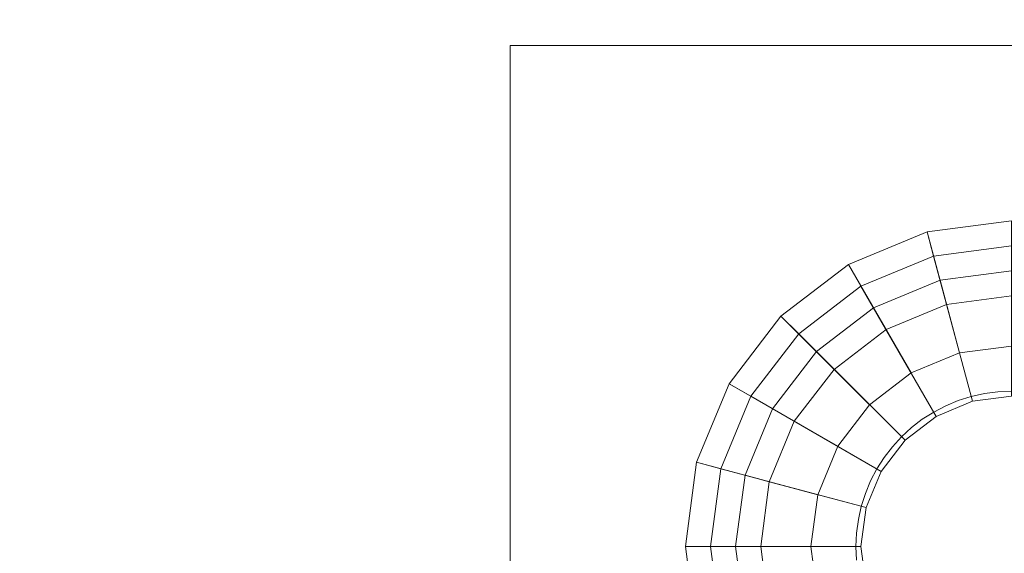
# Model space of a CAD drawing. Header units: inches. Extents: x -412 to -304, y -62 to 18.
# Tile 297 of 656: x -357.139 to -356.366, y -29.17 to -28.75. Entities that reach past the tile are written whole.
import ezdxf

# ---------------------------------------------------------------- set-up
doc = ezdxf.new("R2010")
doc.units = ezdxf.units.IN
doc.header["$LTSCALE"] = 32
doc.header["$MEASUREMENT"] = 0
doc.linetypes.add('Dash Style-1', pattern=[0.083328, 0.041656, -0.041672])
for name, color, linetype, lineweight in [('Black', 7, 'Continuous', 18), ('DashLineFill', 7, 'Dash Style-1', 13), ('Drawing', 7, 'Continuous', 18), ('Metal_HtAdjMech', 7, 'Continuous', 18), ('None', 7, 'Continuous', 18), ('SolidLine', 7, 'Continuous', 15), ('Wood_1-H', 7, 'Continuous', 13)]:
    doc.layers.add(name, color=color, linetype=linetype, lineweight=lineweight)

# ---------------------------------------------------------------- blocks, each defined once
blk = doc.blocks.new('Group-20')
at = {"layer": 'Black'}
for points in [[(-34.54794, 16.53613, 28.9791), (34.54794, 16.53613, 28.9791), (34.54794, -16.53613, 28.9791), (-34.54794, -16.53613, 28.9791)], [(-34.54794, 16.53613, 27.70079), (34.54794, 16.53613, 27.70079), (34.54794, -16.53613, 27.70079), (-34.54794, -16.53613, 27.70079)]]:
    blk.add_3dface(points, dxfattribs=at)
at = {"layer": 'Wood_1-H'}
for points in [[(-35.96494, 17.95313, 28.99879), (35.96494, 17.95313, 28.99879), (35.96494, -17.95313, 28.99879), (-35.96494, -17.95313, 28.99879)], [(-35.96494, 17.95313, 28.9791), (35.96494, 17.95313, 28.9791), (35.96494, -17.95313, 28.9791), (-35.96494, -17.95313, 28.9791)]]:
    blk.add_3dface(points, dxfattribs=at)
blk = doc.blocks.new('MpHtAdjTrough-1095 (3D)')
at = {"layer": 'Black'}
for points in [[(-17.3622, -4.05467, -1.5537), (17.3622, -4.05467, -1.5537), (17.3622, 2.5995, -3.97562), (-17.3622, 2.5995, -3.97562)], [(-17.3622, 2.59168, -4.03646), (17.3622, 2.59168, -4.03646), (17.3622, -4.07513, -1.60994), (-17.3622, -4.07513, -1.60994)]]:
    blk.add_3dface(points, dxfattribs=at)
blk = doc.blocks.new('TEK04-FrameA (3D)')
at = {"layer": 'Black'}
for points in [[(19.35039, 1.14173, 11.61417), (19.28416, 1.13301, 11.61417), (19.30963, 1.03794, 11.61417), (19.35039, 1.04331, 11.61417)], [(19.35039, 1.14173, 11.67323), (19.28416, 1.13301, 11.67323), (19.28416, 1.13301, 11.61417), (19.35039, 1.14173, 11.61417)], [(19.35039, 1.12205, 11.69291), (19.28926, 1.114, 11.69291), (19.28416, 1.13301, 11.67323), (19.35039, 1.14173, 11.67323)], [(19.41663, 1.13301, 11.61417), (19.35039, 1.14173, 11.61417), (19.35039, 1.04331, 11.61417), (19.39115, 1.03794, 11.61417)], [(19.41663, 1.13301, 11.67323), (19.35039, 1.14173, 11.67323), (19.35039, 1.14173, 11.61417), (19.41663, 1.13301, 11.61417)], [(19.41153, 1.114, 11.69291), (19.35039, 1.12205, 11.69291), (19.35039, 1.14173, 11.67323), (19.41663, 1.13301, 11.67323)], [(19.47835, 1.10745, 11.61417), (19.41663, 1.13301, 11.61417), (19.39115, 1.03794, 11.61417), (19.42913, 1.02221, 11.61417)], [(19.4685, 1.0904, 11.69291), (19.41153, 1.114, 11.69291), (19.41663, 1.13301, 11.67323), (19.47835, 1.10745, 11.67323)], [(19.47835, 1.10745, 11.67323), (19.41663, 1.13301, 11.67323), (19.41663, 1.13301, 11.61417), (19.47835, 1.10745, 11.61417)], [(19.35039, 1.00394, 11.69291), (19.31982, 0.99991, 11.69291), (19.28926, 1.114, 11.69291), (19.35039, 1.12205, 11.69291)], [(19.38096, 0.99991, 11.69291), (19.35039, 1.00394, 11.69291), (19.35039, 1.12205, 11.69291), (19.41153, 1.114, 11.69291)], [(19.40945, 0.98811, 11.69291), (19.38096, 0.99991, 11.69291), (19.41153, 1.114, 11.69291), (19.4685, 1.0904, 11.69291)], [(19.53135, 1.06678, 11.61417), (19.47835, 1.10745, 11.61417), (19.42913, 1.02221, 11.61417), (19.46175, 0.99718, 11.61417)], [(19.51743, 1.05286, 11.69291), (19.4685, 1.0904, 11.69291), (19.47835, 1.10745, 11.67323), (19.53135, 1.06678, 11.67323)], [(19.53135, 1.06678, 11.67323), (19.47835, 1.10745, 11.67323), (19.47835, 1.10745, 11.61417), (19.53135, 1.06678, 11.61417)], [(19.35039, 1.10236, 11.47638), (19.29435, 1.09498, 11.47638), (19.29945, 1.07597, 11.45669), (19.35039, 1.08268, 11.45669)], [(19.35039, 1.10236, 11.53543), (19.29435, 1.09498, 11.53543), (19.29435, 1.09498, 11.47638), (19.35039, 1.10236, 11.47638)], [(19.35039, 1.04331, 11.53543), (19.30963, 1.03794, 11.53543), (19.29435, 1.09498, 11.53543), (19.35039, 1.10236, 11.53543)], [(19.40644, 1.09498, 11.47638), (19.35039, 1.10236, 11.47638), (19.35039, 1.08268, 11.45669), (19.40134, 1.07597, 11.45669)], [(19.40644, 1.09498, 11.53543), (19.35039, 1.10236, 11.53543), (19.35039, 1.10236, 11.47638), (19.40644, 1.09498, 11.47638)], [(19.39115, 1.03794, 11.53543), (19.35039, 1.04331, 11.53543), (19.35039, 1.10236, 11.53543), (19.40644, 1.09498, 11.53543)], [(19.42913, 1.02221, 11.53543), (19.39115, 1.03794, 11.53543), (19.40644, 1.09498, 11.53543), (19.45866, 1.07335, 11.53543)], [(19.45866, 1.07335, 11.47638), (19.40644, 1.09498, 11.47638), (19.40134, 1.07597, 11.45669), (19.44882, 1.0563, 11.45669)], [(19.45866, 1.07335, 11.53543), (19.40644, 1.09498, 11.53543), (19.40644, 1.09498, 11.47638), (19.45866, 1.07335, 11.47638)], [(19.43391, 0.96934, 11.69291), (19.40945, 0.98811, 11.69291), (19.4685, 1.0904, 11.69291), (19.51743, 1.05286, 11.69291)], [(19.35039, 1.08268, 11.45669), (19.29945, 1.07597, 11.45669), (19.31982, 0.99991, 11.45669), (19.35039, 1.00394, 11.45669)], [(19.40134, 1.07597, 11.45669), (19.35039, 1.08268, 11.45669), (19.35039, 1.00394, 11.45669), (19.38096, 0.99991, 11.45669)], [(19.44882, 1.0563, 11.45669), (19.40134, 1.07597, 11.45669), (19.38096, 0.99991, 11.45669), (19.40945, 0.98811, 11.45669)], [(19.46175, 0.99718, 11.53543), (19.42913, 1.02221, 11.53543), (19.45866, 1.07335, 11.53543), (19.50351, 1.03894, 11.53543)], [(19.50351, 1.03894, 11.47638), (19.45866, 1.07335, 11.47638), (19.44882, 1.0563, 11.45669), (19.48959, 1.02502, 11.45669)], [(19.50351, 1.03894, 11.53543), (19.45866, 1.07335, 11.53543), (19.45866, 1.07335, 11.47638), (19.50351, 1.03894, 11.47638)], [(19.57201, 1.01378, 11.61417), (19.53135, 1.06678, 11.61417), (19.46175, 0.99718, 11.61417), (19.48678, 0.96457, 11.61417)], [(19.55497, 1.00394, 11.69291), (19.51743, 1.05286, 11.69291), (19.53135, 1.06678, 11.67323), (19.57201, 1.01378, 11.67323)], [(19.57201, 1.01378, 11.67323), (19.53135, 1.06678, 11.67323), (19.53135, 1.06678, 11.61417), (19.57201, 1.01378, 11.61417)], [(19.48959, 1.02502, 11.45669), (19.44882, 1.0563, 11.45669), (19.40945, 0.98811, 11.45669), (19.43391, 0.96934, 11.45669)], [(19.45268, 0.94488, 11.69291), (19.43391, 0.96934, 11.69291), (19.51743, 1.05286, 11.69291), (19.55497, 1.00394, 11.69291)], [(19.35039, 1.04331, 11.61417), (19.30963, 1.03794, 11.61417), (19.30963, 1.03794, 11.53543), (19.35039, 1.04331, 11.53543)], [(19.39115, 1.03794, 11.61417), (19.35039, 1.04331, 11.61417), (19.35039, 1.04331, 11.53543), (19.39115, 1.03794, 11.53543)], [(19.42913, 1.02221, 11.61417), (19.39115, 1.03794, 11.61417), (19.39115, 1.03794, 11.53543), (19.42913, 1.02221, 11.53543)], [(19.48678, 0.96457, 11.53543), (19.46175, 0.99718, 11.53543), (19.50351, 1.03894, 11.53543), (19.53792, 0.99409, 11.53543)], [(19.53792, 0.99409, 11.47638), (19.50351, 1.03894, 11.47638), (19.48959, 1.02502, 11.45669), (19.52087, 0.98425, 11.45669)], [(19.53792, 0.99409, 11.53543), (19.50351, 1.03894, 11.53543), (19.50351, 1.03894, 11.47638), (19.53792, 0.99409, 11.47638)], [(19.46175, 0.99718, 11.61417), (19.42913, 1.02221, 11.61417), (19.42913, 1.02221, 11.53543), (19.46175, 0.99718, 11.53543)], [(19.52087, 0.98425, 11.45669), (19.48959, 1.02502, 11.45669), (19.43391, 0.96934, 11.45669), (19.45268, 0.94488, 11.45669)], [(19.59758, 0.95206, 11.61417), (19.57201, 1.01378, 11.61417), (19.48678, 0.96457, 11.61417), (19.50251, 0.92659, 11.61417)], [(19.57857, 0.94697, 11.69291), (19.55497, 1.00394, 11.69291), (19.57201, 1.01378, 11.67323), (19.59758, 0.95206, 11.67323)], [(19.59758, 0.95206, 11.67323), (19.57201, 1.01378, 11.67323), (19.57201, 1.01378, 11.61417), (19.59758, 0.95206, 11.61417)], [(19.35039, 1.00394, 11.45669), (19.31982, 0.99991, 11.45669), (19.31982, 0.99991, 11.69291), (19.35039, 1.00394, 11.69291)], [(19.38096, 0.99991, 11.45669), (19.35039, 1.00394, 11.45669), (19.35039, 1.00394, 11.69291), (19.38096, 0.99991, 11.69291)], [(19.40945, 0.98811, 11.45669), (19.38096, 0.99991, 11.45669), (19.38096, 0.99991, 11.69291), (19.40945, 0.98811, 11.69291)], [(19.46448, 0.9164, 11.69291), (19.45268, 0.94488, 11.69291), (19.55497, 1.00394, 11.69291), (19.57857, 0.94697, 11.69291)], [(19.48678, 0.96457, 11.61417), (19.46175, 0.99718, 11.61417), (19.46175, 0.99718, 11.53543), (19.48678, 0.96457, 11.53543)], [(19.50251, 0.92659, 11.53543), (19.48678, 0.96457, 11.53543), (19.53792, 0.99409, 11.53543), (19.55955, 0.94187, 11.53543)], [(19.55955, 0.94187, 11.47638), (19.53792, 0.99409, 11.47638), (19.52087, 0.98425, 11.45669), (19.54054, 0.93678, 11.45669)], [(19.55955, 0.94187, 11.53543), (19.53792, 0.99409, 11.53543), (19.53792, 0.99409, 11.47638), (19.55955, 0.94187, 11.47638)], [(19.43391, 0.96934, 11.45669), (19.40945, 0.98811, 11.45669), (19.40945, 0.98811, 11.69291), (19.43391, 0.96934, 11.69291)], [(19.54054, 0.93678, 11.45669), (19.52087, 0.98425, 11.45669), (19.45268, 0.94488, 11.45669), (19.46448, 0.9164, 11.45669)], [(19.45268, 0.94488, 11.45669), (19.43391, 0.96934, 11.45669), (19.43391, 0.96934, 11.69291), (19.45268, 0.94488, 11.69291)], [(19.50251, 0.92659, 11.61417), (19.48678, 0.96457, 11.61417), (19.48678, 0.96457, 11.53543), (19.50251, 0.92659, 11.53543)], [(19.6063, 0.88583, 11.61417), (19.59758, 0.95206, 11.61417), (19.50251, 0.92659, 11.61417), (19.50787, 0.88583, 11.61417)], [(19.58661, 0.88583, 11.69291), (19.57857, 0.94697, 11.69291), (19.59758, 0.95206, 11.67323), (19.6063, 0.88583, 11.67323)], [(19.6063, 0.88583, 11.67323), (19.59758, 0.95206, 11.67323), (19.59758, 0.95206, 11.61417), (19.6063, 0.88583, 11.61417)], [(19.46448, 0.9164, 11.45669), (19.45268, 0.94488, 11.45669), (19.45268, 0.94488, 11.69291), (19.46448, 0.9164, 11.69291)], [(19.4685, 0.88583, 11.69291), (19.46448, 0.9164, 11.69291), (19.57857, 0.94697, 11.69291), (19.58661, 0.88583, 11.69291)], [(19.54724, 0.88583, 11.45669), (19.54054, 0.93678, 11.45669), (19.46448, 0.9164, 11.45669), (19.4685, 0.88583, 11.45669)], [(19.50787, 0.88583, 11.53543), (19.50251, 0.92659, 11.53543), (19.55955, 0.94187, 11.53543), (19.56693, 0.88583, 11.53543)], [(19.56693, 0.88583, 11.47638), (19.55955, 0.94187, 11.47638), (19.54054, 0.93678, 11.45669), (19.54724, 0.88583, 11.45669)], [(19.56693, 0.88583, 11.53543), (19.55955, 0.94187, 11.53543), (19.55955, 0.94187, 11.47638), (19.56693, 0.88583, 11.47638)], [(19.50787, 0.88583, 11.61417), (19.50251, 0.92659, 11.61417), (19.50251, 0.92659, 11.53543), (19.50787, 0.88583, 11.53543)], [(19.4685, 0.88583, 11.45669), (19.46448, 0.9164, 11.45669), (19.46448, 0.9164, 11.69291), (19.4685, 0.88583, 11.69291)]]:
    blk.add_3dface(points, dxfattribs=at)
at = {"layer": 'Metal_HtAdjMech'}
blk.add_3dface([(19.74409, 1.27953, 11.53543), (18.95669, 1.27953, 11.53543), (18.95669, 1.27953, 11.61417), (19.74409, 1.27953, 11.61417)], dxfattribs=at)
for points, invisible_edges in [([(19.35039, 1.00787, 11.53543), (19.33976, 1.00741, 11.53543), (18.95669, 1.27953, 11.53543), (19.74409, 1.27953, 11.53543)], 10), ([(19.74409, 1.27953, 11.61417), (18.95669, 1.27953, 11.61417), (19.33976, 1.00741, 11.61417), (19.35039, 1.00787, 11.61417)], 10), ([(19.74409, 1.27953, 11.53543), (19.36103, 1.00741, 11.53543), (19.35039, 1.00787, 11.53543)], 9), ([(19.35039, 1.00787, 11.61417), (19.36103, 1.00741, 11.61417), (19.74409, 1.27953, 11.61417)], 10), ([(19.37159, 1.00602, 11.53543), (19.36103, 1.00741, 11.53543), (19.74409, 1.27953, 11.53543)], 10), ([(19.74409, 1.27953, 11.61417), (19.36103, 1.00741, 11.61417), (19.37159, 1.00602, 11.61417)], 9), ([(19.74409, 1.27953, 11.53543), (19.38198, 1.00372, 11.53543), (19.37159, 1.00602, 11.53543)], 9), ([(19.37159, 1.00602, 11.61417), (19.38198, 1.00372, 11.61417), (19.74409, 1.27953, 11.61417)], 10), ([(19.39214, 1.00051, 11.53543), (19.38198, 1.00372, 11.53543), (19.74409, 1.27953, 11.53543)], 10), ([(19.74409, 1.27953, 11.61417), (19.38198, 1.00372, 11.61417), (19.39214, 1.00051, 11.61417)], 9), ([(19.74409, 1.27953, 11.53543), (19.40197, 0.99644, 11.53543), (19.39214, 1.00051, 11.53543)], 9), ([(19.39214, 1.00051, 11.61417), (19.40197, 0.99644, 11.61417), (19.74409, 1.27953, 11.61417)], 10), ([(19.74409, 1.27953, 11.53543), (19.41142, 0.99152, 11.53543), (19.40197, 0.99644, 11.53543)], 9), ([(19.40197, 0.99644, 11.61417), (19.41142, 0.99152, 11.61417), (19.74409, 1.27953, 11.61417)], 10), ([(19.74409, 1.27953, 11.53543), (19.4204, 0.9858, 11.53543), (19.41142, 0.99152, 11.53543)], 9), ([(19.41142, 0.99152, 11.61417), (19.4204, 0.9858, 11.61417), (19.74409, 1.27953, 11.61417)], 10), ([(19.42884, 0.97932, 11.53543), (19.4204, 0.9858, 11.53543), (19.74409, 1.27953, 11.53543)], 10), ([(19.74409, 1.27953, 11.61417), (19.4204, 0.9858, 11.61417), (19.42884, 0.97932, 11.61417)], 9), ([(19.74409, 1.27953, 11.53543), (19.43669, 0.97213, 11.53543), (19.42884, 0.97932, 11.53543)], 9), ([(19.42884, 0.97932, 11.61417), (19.43669, 0.97213, 11.61417), (19.74409, 1.27953, 11.61417)], 10), ([(19.44389, 0.96428, 11.53543), (19.43669, 0.97213, 11.53543), (19.74409, 1.27953, 11.53543)], 10), ([(19.74409, 1.27953, 11.61417), (19.43669, 0.97213, 11.61417), (19.44389, 0.96428, 11.61417)], 9), ([(19.74409, 1.27953, 11.53543), (19.45037, 0.95583, 11.53543), (19.44389, 0.96428, 11.53543)], 9), ([(19.44389, 0.96428, 11.61417), (19.45037, 0.95583, 11.61417), (19.74409, 1.27953, 11.61417)], 10), ([(19.45609, 0.94685, 11.53543), (19.45037, 0.95583, 11.53543), (19.74409, 1.27953, 11.53543)], 10), ([(19.74409, 1.27953, 11.61417), (19.45037, 0.95583, 11.61417), (19.45609, 0.94685, 11.61417)], 9), ([(19.74409, 1.27953, 11.53543), (19.46101, 0.93741, 11.53543), (19.45609, 0.94685, 11.53543)], 9), ([(19.45609, 0.94685, 11.61417), (19.46101, 0.93741, 11.61417), (19.74409, 1.27953, 11.61417)], 10), ([(19.46508, 0.92757, 11.53543), (19.46101, 0.93741, 11.53543), (19.74409, 1.27953, 11.53543)], 10), ([(19.74409, 1.27953, 11.61417), (19.46101, 0.93741, 11.61417), (19.46508, 0.92757, 11.61417)], 9), ([(19.74409, 1.27953, 11.53543), (19.46828, 0.91741, 11.53543), (19.46508, 0.92757, 11.53543)], 9), ([(19.46508, 0.92757, 11.61417), (19.46828, 0.91741, 11.61417), (19.74409, 1.27953, 11.61417)], 10), ([(19.47059, 0.90702, 11.53543), (19.46828, 0.91741, 11.53543), (19.74409, 1.27953, 11.53543)], 10), ([(19.74409, 1.27953, 11.61417), (19.46828, 0.91741, 11.61417), (19.47059, 0.90702, 11.61417)], 9), ([(19.74409, 1.27953, 11.53543), (19.47198, 0.89646, 11.53543), (19.47059, 0.90702, 11.53543)], 9), ([(19.47059, 0.90702, 11.61417), (19.47198, 0.89646, 11.61417), (19.74409, 1.27953, 11.61417)], 10), ([(19.47244, 0.88583, 11.53543), (19.47198, 0.89646, 11.53543), (19.74409, 1.27953, 11.53543), (19.74409, 0.57087, 11.53543)], 10), ([(19.47198, 0.89646, 11.61417), (19.47244, 0.88583, 11.61417), (19.74409, 0.37402, 11.61417), (19.74409, 1.27953, 11.61417)], 10), ([(19.74409, 1.27953, 11.61417), (19.74409, 0.37402, 11.61417), (19.74409, 0.38431, 11.61372)], 8), ([(19.74409, 1.27953, 11.53543), (19.74409, 0.40458, 11.61015), (19.74409, 0.41441, 11.60705)], 9), ([(19.74409, 0.38431, 11.61372), (19.74409, 1.27953, 11.53543), (19.74409, 1.27953, 11.61417)], 9), ([(19.74409, 0.38431, 11.61372), (19.74409, 0.39453, 11.61238), (19.74409, 1.27953, 11.53543)], 10), ([(19.74409, 0.41441, 11.60705), (19.74409, 0.42393, 11.60311), (19.74409, 1.27953, 11.53543)], 10), ([(19.74409, 0.42393, 11.60311), (19.74409, 0.57087, 11.53543), (19.74409, 1.27953, 11.53543)], 9), ([(19.74409, 0.39453, 11.61238), (19.74409, 0.40458, 11.61015), (19.74409, 1.27953, 11.53543)], 10), ([(19.35039, 1.00787, 11.53543), (19.35039, 1.00787, 11.61417), (19.33976, 1.00741, 11.61417), (19.33976, 1.00741, 11.53543)], 5), ([(19.36103, 1.00741, 11.53543), (19.36103, 1.00741, 11.61417), (19.35039, 1.00787, 11.61417), (19.35039, 1.00787, 11.53543)], 5), ([(19.37159, 1.00602, 11.53543), (19.37159, 1.00602, 11.61417), (19.36103, 1.00741, 11.61417), (19.36103, 1.00741, 11.53543)], 5), ([(19.38198, 1.00372, 11.53543), (19.38198, 1.00372, 11.61417), (19.37159, 1.00602, 11.61417), (19.37159, 1.00602, 11.53543)], 5), ([(19.39214, 1.00051, 11.53543), (19.39214, 1.00051, 11.61417), (19.38198, 1.00372, 11.61417), (19.38198, 1.00372, 11.53543)], 5), ([(19.40197, 0.99644, 11.53543), (19.40197, 0.99644, 11.61417), (19.39214, 1.00051, 11.61417), (19.39214, 1.00051, 11.53543)], 5), ([(19.41142, 0.99152, 11.53543), (19.41142, 0.99152, 11.61417), (19.40197, 0.99644, 11.61417), (19.40197, 0.99644, 11.53543)], 5), ([(19.4204, 0.9858, 11.53543), (19.4204, 0.9858, 11.61417), (19.41142, 0.99152, 11.61417), (19.41142, 0.99152, 11.53543)], 5), ([(19.42884, 0.97932, 11.53543), (19.42884, 0.97932, 11.61417), (19.4204, 0.9858, 11.61417), (19.4204, 0.9858, 11.53543)], 5), ([(19.43669, 0.97213, 11.53543), (19.43669, 0.97213, 11.61417), (19.42884, 0.97932, 11.61417), (19.42884, 0.97932, 11.53543)], 5), ([(19.44389, 0.96428, 11.53543), (19.44389, 0.96428, 11.61417), (19.43669, 0.97213, 11.61417), (19.43669, 0.97213, 11.53543)], 5), ([(19.45037, 0.95583, 11.53543), (19.45037, 0.95583, 11.61417), (19.44389, 0.96428, 11.61417), (19.44389, 0.96428, 11.53543)], 5), ([(19.45609, 0.94685, 11.53543), (19.45609, 0.94685, 11.61417), (19.45037, 0.95583, 11.61417), (19.45037, 0.95583, 11.53543)], 5), ([(19.46101, 0.93741, 11.53543), (19.46101, 0.93741, 11.61417), (19.45609, 0.94685, 11.61417), (19.45609, 0.94685, 11.53543)], 5), ([(19.46508, 0.92757, 11.53543), (19.46508, 0.92757, 11.61417), (19.46101, 0.93741, 11.61417), (19.46101, 0.93741, 11.53543)], 5), ([(19.46828, 0.91741, 11.53543), (19.46828, 0.91741, 11.61417), (19.46508, 0.92757, 11.61417), (19.46508, 0.92757, 11.53543)], 5), ([(19.47059, 0.90702, 11.53543), (19.47059, 0.90702, 11.61417), (19.46828, 0.91741, 11.61417), (19.46828, 0.91741, 11.53543)], 5), ([(19.47198, 0.89646, 11.53543), (19.47198, 0.89646, 11.61417), (19.47059, 0.90702, 11.61417), (19.47059, 0.90702, 11.53543)], 5), ([(19.47244, 0.88583, 11.53543), (19.47244, 0.88583, 11.61417), (19.47198, 0.89646, 11.61417), (19.47198, 0.89646, 11.53543)], 5)]:
    blk.add_3dface(points, dxfattribs=dict(at, invisible_edges=invisible_edges))
blk = doc.blocks.new('TEK04-Frame (3D)')
at = {"layer": 'DashLineFill', "color": 7, "transparency": 33554687}
blk.add_blockref('TEK04-FrameA (3D)', (-1.4565, -2.59843, -11.69291), dxfattribs=at)
blk = doc.blocks.new('Group-23')
at = {"layer": 'None'}
blk.add_blockref('Group-20', (0, 0), dxfattribs=at)
at = {"layer": 'SolidLine', "color": 7}
blk.add_blockref('MpHtAdjTrough-1095 (3D)', (0, 0, 27.70079), dxfattribs=at)
at = {"layer": 'SolidLine', "color": 7, "rotation": 180}
blk.add_blockref('TEK04-Frame (3D)', (21.55512, 0, 27.70079), dxfattribs=at)
blk = doc.blocks.new('MP Ht Adju Rect Table (3D)')
at = {"layer": 'None'}
blk.add_blockref('Group-23', (0, 0), dxfattribs=at)
at = {"layer": 'Drawing', "color": 0, "flags": 1}
for tag in ['Tag', 'Catalog', 'Option1', 'Option2', 'Option3', 'Option4', 'Option5', 'Option6', 'Option7', 'Option8', 'Option9', 'Option10', 'Option11', 'Option12', 'Custom', 'FinishGroup', 'Discount', 'Item2', 'Item3', 'Item6', 'Item9', 'Item10', 'Item12', 'Item13', 'Item16', 'Item19', 'Item20', 'Item21', 'Item22', 'Item23', 'Item24', 'Item25', 'Item8', 'Item18', 'Item1', 'Item4', 'Item5', 'Item7', 'Item11', 'Item14', 'Item15', 'Item17']:
    blk.add_attdef(tag, (-16.60664, -46.53056), '', height=0.00709, dxfattribs=at)

msp = doc.modelspace()

# ---------------------------------------------------------------- block references
at = {"layer": 'Drawing', "rotation": 270}
msp.add_blockref('MP Ht Adju Rect Table (3D)', (-358.07283, -25.50309), dxfattribs=at)

doc.saveas('drawing.dxf')
